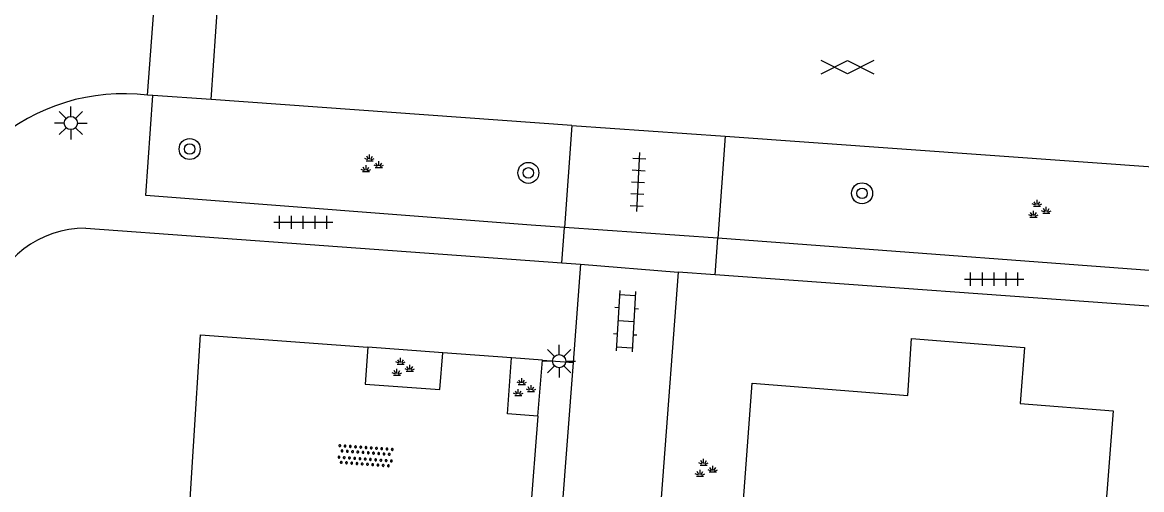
# Model space of a CAD drawing. Extents: x 132994 to 136000, y 393499 to 395512.
# Drawn here: x 133527.77 to 133570.39, y 395161.75 to 395179.55 of the extents above; entities that cross this region are included whole.
import ezdxf

# ---------------------------------------------------------------- set-up
doc = ezdxf.new("R2010")
doc.units = 0
for name, color, linetype in [('gg-afsc-hekwerk', 7, 'Continuous'), ('gg-bbg-hoofdgebouw', 7, 'Continuous'), ('gg-knt-verharding', 7, 'Continuous'), ('gt-grn-groengrens', 7, 'Continuous'), ('gt-grn-weggrens', 7, 'Continuous'), ('gt-symb-boom', 7, 'Continuous'), ('gt-symb-gesloten verharding', 7, 'Continuous'), ('gt-symb-groenvak', 7, 'Continuous'), ('gt-symb-klinker verharding', 7, 'Continuous'), ('gt-symb-lichtmast', 7, 'Continuous'), ('gt-symb-overige verharding', 7, 'Continuous'), ('gt-symb-tegel verharding', 7, 'Continuous')]:
    doc.layers.add(name, color=color, linetype=linetype)

# ---------------------------------------------------------------- blocks, each defined once
blk = doc.blocks.new('gt0-GESVH1')
at = {"layer": 'gt-symb-gesloten verharding'}
for p, q in [((-0.992, -0.261), (0.008, 0.239)), ((0.008, -0.261), (-0.992, 0.239)), ((0.008, 0.239), (1.008, -0.261)), ((1.008, 0.239), (0.008, -0.261))]:
    blk.add_line(p, q, dxfattribs=at)
blk = doc.blocks.new('gt0-KL1')
at = {"layer": 'gt-symb-klinker verharding'}
for p, q in [((-0.5, 0.3), (-0.5, 0.45)), ((0.5, 0.3), (0.5, 0.45)), ((-1.15, 0.3), (1.15, 0.3)), ((-1, -0.3), (-1, 0.3)), ((0, -0.3), (0, 0.3)), ((1, -0.3), (1, 0.3)), ((-1.15, -0.3), (1.15, -0.3)), ((-0.5, -0.45), (-0.5, -0.3)), ((0.5, -0.45), (0.5, -0.3))]:
    blk.add_line(p, q, dxfattribs=at)
blk = doc.blocks.new('gt0-TEG1')
at = {"layer": 'gt-symb-tegel verharding'}
for p, q in [((-1.125, 0), (1.125, 0)), ((-0.9, -0.25), (-0.9, 0.25)), ((-0.45, -0.25), (-0.45, 0.25)), ((0, -0.25), (0, 0.25)), ((0.45, -0.25), (0.45, 0.25)), ((0.9, -0.25), (0.9, 0.25))]:
    blk.add_line(p, q, dxfattribs=at)
blk = doc.blocks.new('gt0-BOOM')
at = {"layer": 'gt-symb-boom'}
for radius in [0.4, 0.2]:
    blk.add_circle((0, 0), radius, dxfattribs=at)
blk = doc.blocks.new('gt0-GRVAK')
at = {"layer": 'gt-symb-groenvak'}
for p, q in [((-0.11, 0.189), (-0.228, 0.24)), ((-0.182, 0.153), (0.088, 0.153)), ((-0.091, 0.211), (-0.156, 0.322)), ((-0.047, 0.214), (-0.047, 0.393)), ((-0.004, 0.211), (0.061, 0.322)), ((0.015, 0.189), (0.133, 0.24)), ((0.262, -0.052), (0.197, 0.059)), ((0.305, -0.049), (0.305, 0.13)), ((0.349, -0.052), (0.414, 0.059)), ((-0.245, -0.228), (-0.363, -0.177)), ((-0.318, -0.264), (-0.047, -0.264)), ((-0.226, -0.206), (-0.291, -0.095)), ((-0.183, -0.203), (-0.183, -0.024)), ((-0.139, -0.206), (-0.074, -0.095)), ((-0.12, -0.228), (-0.002, -0.177)), ((0.243, -0.074), (0.125, -0.023)), ((0.17, -0.11), (0.441, -0.11)), ((0.368, -0.074), (0.486, -0.023))]:
    blk.add_line(p, q, dxfattribs=at)
blk = doc.blocks.new('gt0-OVH')
at = {"layer": 'gt-symb-overige verharding'}
for points in [[(-0.972, 0.298), (-0.967, 0.308), (-0.965, 0.319), (-0.966, 0.33), (-0.971, 0.34), (-0.978, 0.348), (-0.988, 0.353), (-0.999, 0.355), (-1.01, 0.354), (-1.02, 0.349), (-1.028, 0.342), (-1.033, 0.332), (-1.035, 0.321), (-1.034, 0.31), (-1.029, 0.3), (-1.022, 0.292), (-1.012, 0.287), (-1.001, 0.285), (-0.99, 0.286), (-0.98, 0.291)], [(-0.872, 0.106), (-0.867, 0.116), (-0.865, 0.126), (-0.866, 0.137), (-0.871, 0.147), (-0.878, 0.156), (-0.888, 0.161), (-0.899, 0.163), (-0.91, 0.162), (-0.92, 0.157), (-0.928, 0.15), (-0.933, 0.14), (-0.935, 0.129), (-0.934, 0.118), (-0.929, 0.108), (-0.922, 0.1), (-0.912, 0.095), (-0.901, 0.092), (-0.89, 0.094), (-0.88, 0.098)], [(-0.772, 0.298), (-0.767, 0.308), (-0.765, 0.319), (-0.766, 0.33), (-0.771, 0.34), (-0.778, 0.348), (-0.788, 0.353), (-0.799, 0.355), (-0.81, 0.354), (-0.82, 0.349), (-0.828, 0.342), (-0.833, 0.332), (-0.835, 0.321), (-0.834, 0.31), (-0.829, 0.3), (-0.822, 0.292), (-0.812, 0.287), (-0.801, 0.285), (-0.79, 0.286), (-0.78, 0.291)], [(-0.672, 0.106), (-0.667, 0.116), (-0.665, 0.126), (-0.666, 0.137), (-0.671, 0.147), (-0.678, 0.156), (-0.688, 0.161), (-0.699, 0.163), (-0.71, 0.162), (-0.72, 0.157), (-0.728, 0.15), (-0.733, 0.14), (-0.735, 0.129), (-0.734, 0.118), (-0.729, 0.108), (-0.722, 0.1), (-0.712, 0.095), (-0.701, 0.092), (-0.69, 0.094), (-0.68, 0.098)], [(-0.572, 0.298), (-0.567, 0.308), (-0.565, 0.319), (-0.566, 0.33), (-0.571, 0.34), (-0.578, 0.348), (-0.588, 0.353), (-0.599, 0.355), (-0.61, 0.354), (-0.62, 0.349), (-0.628, 0.342), (-0.633, 0.332), (-0.635, 0.321), (-0.634, 0.31), (-0.629, 0.3), (-0.622, 0.292), (-0.612, 0.287), (-0.601, 0.285), (-0.59, 0.286), (-0.58, 0.291)], [(-0.472, 0.106), (-0.467, 0.116), (-0.465, 0.126), (-0.466, 0.137), (-0.471, 0.147), (-0.478, 0.156), (-0.488, 0.161), (-0.499, 0.163), (-0.51, 0.162), (-0.52, 0.157), (-0.528, 0.15), (-0.533, 0.14), (-0.535, 0.129), (-0.534, 0.118), (-0.529, 0.108), (-0.522, 0.1), (-0.512, 0.095), (-0.501, 0.092), (-0.49, 0.094), (-0.48, 0.098)], [(-0.372, 0.298), (-0.367, 0.308), (-0.365, 0.319), (-0.366, 0.33), (-0.371, 0.34), (-0.378, 0.348), (-0.388, 0.353), (-0.399, 0.355), (-0.41, 0.354), (-0.42, 0.349), (-0.428, 0.342), (-0.433, 0.332), (-0.435, 0.321), (-0.434, 0.31), (-0.429, 0.3), (-0.422, 0.292), (-0.412, 0.287), (-0.401, 0.285), (-0.39, 0.286), (-0.38, 0.291)], [(-0.272, 0.106), (-0.267, 0.116), (-0.265, 0.126), (-0.266, 0.137), (-0.271, 0.147), (-0.278, 0.156), (-0.288, 0.161), (-0.299, 0.163), (-0.31, 0.162), (-0.32, 0.157), (-0.328, 0.15), (-0.333, 0.14), (-0.335, 0.129), (-0.334, 0.118), (-0.329, 0.108), (-0.322, 0.1), (-0.312, 0.095), (-0.301, 0.092), (-0.29, 0.094), (-0.28, 0.098)], [(-0.172, 0.298), (-0.167, 0.308), (-0.165, 0.319), (-0.166, 0.33), (-0.171, 0.34), (-0.178, 0.348), (-0.188, 0.353), (-0.199, 0.355), (-0.21, 0.354), (-0.22, 0.349), (-0.228, 0.342), (-0.233, 0.332), (-0.235, 0.321), (-0.234, 0.31), (-0.229, 0.3), (-0.222, 0.292), (-0.212, 0.287), (-0.201, 0.285), (-0.19, 0.286), (-0.18, 0.291)], [(-0.072, 0.106), (-0.067, 0.116), (-0.065, 0.126), (-0.066, 0.137), (-0.071, 0.147), (-0.078, 0.156), (-0.088, 0.161), (-0.099, 0.163), (-0.11, 0.162), (-0.12, 0.157), (-0.128, 0.15), (-0.133, 0.14), (-0.135, 0.129), (-0.134, 0.118), (-0.129, 0.108), (-0.122, 0.1), (-0.112, 0.095), (-0.101, 0.092), (-0.09, 0.094), (-0.08, 0.098)], [(0.028, 0.298), (0.033, 0.308), (0.035, 0.319), (0.034, 0.33), (0.029, 0.34), (0.022, 0.348), (0.012, 0.353), (0.001, 0.355), (-0.01, 0.354), (-0.02, 0.349), (-0.028, 0.342), (-0.033, 0.332), (-0.035, 0.321), (-0.034, 0.31), (-0.029, 0.3), (-0.022, 0.292), (-0.012, 0.287), (-0.001, 0.285), (0.01, 0.286), (0.02, 0.291)], [(0.128, 0.106), (0.133, 0.116), (0.135, 0.126), (0.134, 0.137), (0.129, 0.147), (0.122, 0.156), (0.112, 0.161), (0.101, 0.163), (0.09, 0.162), (0.08, 0.157), (0.072, 0.15), (0.067, 0.14), (0.065, 0.129), (0.066, 0.118), (0.071, 0.108), (0.078, 0.1), (0.088, 0.095), (0.099, 0.092), (0.11, 0.094), (0.12, 0.098)], [(0.228, 0.298), (0.233, 0.308), (0.235, 0.319), (0.234, 0.33), (0.229, 0.34), (0.222, 0.348), (0.212, 0.353), (0.201, 0.355), (0.19, 0.354), (0.18, 0.349), (0.172, 0.342), (0.167, 0.332), (0.165, 0.321), (0.166, 0.31), (0.171, 0.3), (0.178, 0.292), (0.188, 0.287), (0.199, 0.285), (0.21, 0.286), (0.22, 0.291)], [(0.328, 0.106), (0.333, 0.116), (0.335, 0.126), (0.334, 0.137), (0.329, 0.147), (0.322, 0.156), (0.312, 0.161), (0.301, 0.163), (0.29, 0.162), (0.28, 0.157), (0.272, 0.15), (0.267, 0.14), (0.265, 0.129), (0.266, 0.118), (0.271, 0.108), (0.278, 0.1), (0.288, 0.095), (0.299, 0.092), (0.31, 0.094), (0.32, 0.098)], [(0.428, 0.298), (0.433, 0.308), (0.435, 0.319), (0.434, 0.33), (0.429, 0.34), (0.422, 0.348), (0.412, 0.353), (0.401, 0.355), (0.39, 0.354), (0.38, 0.349), (0.372, 0.342), (0.367, 0.332), (0.365, 0.321), (0.366, 0.31), (0.371, 0.3), (0.378, 0.292), (0.388, 0.287), (0.399, 0.285), (0.41, 0.286), (0.42, 0.291)], [(0.528, 0.106), (0.533, 0.116), (0.535, 0.126), (0.534, 0.137), (0.529, 0.147), (0.522, 0.156), (0.512, 0.161), (0.501, 0.163), (0.49, 0.162), (0.48, 0.157), (0.472, 0.15), (0.467, 0.14), (0.465, 0.129), (0.466, 0.118), (0.471, 0.108), (0.478, 0.1), (0.488, 0.095), (0.499, 0.092), (0.51, 0.094), (0.52, 0.098)], [(0.628, 0.298), (0.633, 0.308), (0.635, 0.319), (0.634, 0.33), (0.629, 0.34), (0.622, 0.348), (0.612, 0.353), (0.601, 0.355), (0.59, 0.354), (0.58, 0.349), (0.572, 0.342), (0.567, 0.332), (0.565, 0.321), (0.566, 0.31), (0.571, 0.3), (0.578, 0.292), (0.588, 0.287), (0.599, 0.285), (0.61, 0.286), (0.62, 0.291)], [(0.728, 0.106), (0.733, 0.116), (0.735, 0.126), (0.734, 0.137), (0.729, 0.147), (0.722, 0.156), (0.712, 0.161), (0.701, 0.163), (0.69, 0.162), (0.68, 0.157), (0.672, 0.15), (0.667, 0.14), (0.665, 0.129), (0.666, 0.118), (0.671, 0.108), (0.678, 0.1), (0.688, 0.095), (0.699, 0.092), (0.71, 0.094), (0.72, 0.098)], [(0.828, 0.298), (0.833, 0.308), (0.835, 0.319), (0.834, 0.33), (0.829, 0.34), (0.822, 0.348), (0.812, 0.353), (0.801, 0.355), (0.79, 0.354), (0.78, 0.349), (0.772, 0.342), (0.767, 0.332), (0.765, 0.321), (0.766, 0.31), (0.771, 0.3), (0.778, 0.292), (0.788, 0.287), (0.799, 0.285), (0.81, 0.286), (0.82, 0.291)], [(0.928, 0.106), (0.933, 0.116), (0.935, 0.126), (0.934, 0.137), (0.929, 0.147), (0.922, 0.156), (0.912, 0.161), (0.901, 0.163), (0.89, 0.162), (0.88, 0.157), (0.872, 0.15), (0.867, 0.14), (0.865, 0.129), (0.866, 0.118), (0.871, 0.108), (0.878, 0.1), (0.888, 0.095), (0.899, 0.092), (0.91, 0.094), (0.92, 0.098)], [(1.028, 0.298), (1.033, 0.308), (1.035, 0.319), (1.034, 0.33), (1.029, 0.34), (1.022, 0.348), (1.012, 0.353), (1.001, 0.355), (0.99, 0.354), (0.98, 0.349), (0.972, 0.342), (0.967, 0.332), (0.965, 0.321), (0.966, 0.31), (0.971, 0.3), (0.978, 0.292), (0.988, 0.287), (0.999, 0.285), (1.01, 0.286), (1.02, 0.291)], [(-0.972, -0.142), (-0.967, -0.132), (-0.965, -0.121), (-0.966, -0.11), (-0.971, -0.1), (-0.978, -0.092), (-0.988, -0.087), (-0.999, -0.085), (-1.01, -0.086), (-1.02, -0.091), (-1.028, -0.098), (-1.033, -0.108), (-1.035, -0.119), (-1.034, -0.13), (-1.029, -0.14), (-1.022, -0.148), (-1.012, -0.153), (-1.001, -0.155), (-0.99, -0.154), (-0.98, -0.149)], [(-0.872, -0.334), (-0.867, -0.324), (-0.865, -0.314), (-0.866, -0.303), (-0.871, -0.293), (-0.878, -0.284), (-0.888, -0.279), (-0.899, -0.277), (-0.91, -0.278), (-0.92, -0.283), (-0.928, -0.29), (-0.933, -0.3), (-0.935, -0.311), (-0.934, -0.322), (-0.929, -0.332), (-0.922, -0.34), (-0.912, -0.345), (-0.901, -0.348), (-0.89, -0.346), (-0.88, -0.342)], [(-0.772, -0.142), (-0.767, -0.132), (-0.765, -0.121), (-0.766, -0.11), (-0.771, -0.1), (-0.778, -0.092), (-0.788, -0.087), (-0.799, -0.085), (-0.81, -0.086), (-0.82, -0.091), (-0.828, -0.098), (-0.833, -0.108), (-0.835, -0.119), (-0.834, -0.13), (-0.829, -0.14), (-0.822, -0.148), (-0.812, -0.153), (-0.801, -0.155), (-0.79, -0.154), (-0.78, -0.149)], [(-0.672, -0.334), (-0.667, -0.324), (-0.665, -0.314), (-0.666, -0.303), (-0.671, -0.293), (-0.678, -0.284), (-0.688, -0.279), (-0.699, -0.277), (-0.71, -0.278), (-0.72, -0.283), (-0.728, -0.29), (-0.733, -0.3), (-0.735, -0.311), (-0.734, -0.322), (-0.729, -0.332), (-0.722, -0.34), (-0.712, -0.345), (-0.701, -0.348), (-0.69, -0.346), (-0.68, -0.342)], [(-0.572, -0.142), (-0.567, -0.132), (-0.565, -0.121), (-0.566, -0.11), (-0.571, -0.1), (-0.578, -0.092), (-0.588, -0.087), (-0.599, -0.085), (-0.61, -0.086), (-0.62, -0.091), (-0.628, -0.098), (-0.633, -0.108), (-0.635, -0.119), (-0.634, -0.13), (-0.629, -0.14), (-0.622, -0.148), (-0.612, -0.153), (-0.601, -0.155), (-0.59, -0.154), (-0.58, -0.149)], [(-0.472, -0.334), (-0.467, -0.324), (-0.465, -0.314), (-0.466, -0.303), (-0.471, -0.293), (-0.478, -0.284), (-0.488, -0.279), (-0.499, -0.277), (-0.51, -0.278), (-0.52, -0.283), (-0.528, -0.29), (-0.533, -0.3), (-0.535, -0.311), (-0.534, -0.322), (-0.529, -0.332), (-0.522, -0.34), (-0.512, -0.345), (-0.501, -0.348), (-0.49, -0.346), (-0.48, -0.342)], [(-0.372, -0.142), (-0.367, -0.132), (-0.365, -0.121), (-0.366, -0.11), (-0.371, -0.1), (-0.378, -0.092), (-0.388, -0.087), (-0.399, -0.085), (-0.41, -0.086), (-0.42, -0.091), (-0.428, -0.098), (-0.433, -0.108), (-0.435, -0.119), (-0.434, -0.13), (-0.429, -0.14), (-0.422, -0.148), (-0.412, -0.153), (-0.401, -0.155), (-0.39, -0.154), (-0.38, -0.149)], [(-0.272, -0.334), (-0.267, -0.324), (-0.265, -0.314), (-0.266, -0.303), (-0.271, -0.293), (-0.278, -0.284), (-0.288, -0.279), (-0.299, -0.277), (-0.31, -0.278), (-0.32, -0.283), (-0.328, -0.29), (-0.333, -0.3), (-0.335, -0.311), (-0.334, -0.322), (-0.329, -0.332), (-0.322, -0.34), (-0.312, -0.345), (-0.301, -0.348), (-0.29, -0.346), (-0.28, -0.342)], [(-0.172, -0.142), (-0.167, -0.132), (-0.165, -0.121), (-0.166, -0.11), (-0.171, -0.1), (-0.178, -0.092), (-0.188, -0.087), (-0.199, -0.085), (-0.21, -0.086), (-0.22, -0.091), (-0.228, -0.098), (-0.233, -0.108), (-0.235, -0.119), (-0.234, -0.13), (-0.229, -0.14), (-0.222, -0.148), (-0.212, -0.153), (-0.201, -0.155), (-0.19, -0.154), (-0.18, -0.149)], [(-0.072, -0.334), (-0.067, -0.324), (-0.065, -0.314), (-0.066, -0.303), (-0.071, -0.293), (-0.078, -0.284), (-0.088, -0.279), (-0.099, -0.277), (-0.11, -0.278), (-0.12, -0.283), (-0.128, -0.29), (-0.133, -0.3), (-0.135, -0.311), (-0.134, -0.322), (-0.129, -0.332), (-0.122, -0.34), (-0.112, -0.345), (-0.101, -0.348), (-0.09, -0.346), (-0.08, -0.342)], [(0.028, -0.142), (0.033, -0.132), (0.035, -0.121), (0.034, -0.11), (0.029, -0.1), (0.022, -0.092), (0.012, -0.087), (0.001, -0.085), (-0.01, -0.086), (-0.02, -0.091), (-0.028, -0.098), (-0.033, -0.108), (-0.035, -0.119), (-0.034, -0.13), (-0.029, -0.14), (-0.022, -0.148), (-0.012, -0.153), (-0.001, -0.155), (0.01, -0.154), (0.02, -0.149)], [(0.128, -0.334), (0.133, -0.324), (0.135, -0.314), (0.134, -0.303), (0.129, -0.293), (0.122, -0.284), (0.112, -0.279), (0.101, -0.277), (0.09, -0.278), (0.08, -0.283), (0.072, -0.29), (0.067, -0.3), (0.065, -0.311), (0.066, -0.322), (0.071, -0.332), (0.078, -0.34), (0.088, -0.345), (0.099, -0.348), (0.11, -0.346), (0.12, -0.342)], [(0.228, -0.142), (0.233, -0.132), (0.235, -0.121), (0.234, -0.11), (0.229, -0.1), (0.222, -0.092), (0.212, -0.087), (0.201, -0.085), (0.19, -0.086), (0.18, -0.091), (0.172, -0.098), (0.167, -0.108), (0.165, -0.119), (0.166, -0.13), (0.171, -0.14), (0.178, -0.148), (0.188, -0.153), (0.199, -0.155), (0.21, -0.154), (0.22, -0.149)], [(0.328, -0.334), (0.333, -0.324), (0.335, -0.314), (0.334, -0.303), (0.329, -0.293), (0.322, -0.284), (0.312, -0.279), (0.301, -0.277), (0.29, -0.278), (0.28, -0.283), (0.272, -0.29), (0.267, -0.3), (0.265, -0.311), (0.266, -0.322), (0.271, -0.332), (0.278, -0.34), (0.288, -0.345), (0.299, -0.348), (0.31, -0.346), (0.32, -0.342)], [(0.428, -0.142), (0.433, -0.132), (0.435, -0.121), (0.434, -0.11), (0.429, -0.1), (0.422, -0.092), (0.412, -0.087), (0.401, -0.085), (0.39, -0.086), (0.38, -0.091), (0.372, -0.098), (0.367, -0.108), (0.365, -0.119), (0.366, -0.13), (0.371, -0.14), (0.378, -0.148), (0.388, -0.153), (0.399, -0.155), (0.41, -0.154), (0.42, -0.149)], [(0.528, -0.334), (0.533, -0.324), (0.535, -0.314), (0.534, -0.303), (0.529, -0.293), (0.522, -0.284), (0.512, -0.279), (0.501, -0.277), (0.49, -0.278), (0.48, -0.283), (0.472, -0.29), (0.467, -0.3), (0.465, -0.311), (0.466, -0.322), (0.471, -0.332), (0.478, -0.34), (0.488, -0.345), (0.499, -0.348), (0.51, -0.346), (0.52, -0.342)], [(0.628, -0.142), (0.633, -0.132), (0.635, -0.121), (0.634, -0.11), (0.629, -0.1), (0.622, -0.092), (0.612, -0.087), (0.601, -0.085), (0.59, -0.086), (0.58, -0.091), (0.572, -0.098), (0.567, -0.108), (0.565, -0.119), (0.566, -0.13), (0.571, -0.14), (0.578, -0.148), (0.588, -0.153), (0.599, -0.155), (0.61, -0.154), (0.62, -0.149)], [(0.728, -0.334), (0.733, -0.324), (0.735, -0.314), (0.734, -0.303), (0.729, -0.293), (0.722, -0.284), (0.712, -0.279), (0.701, -0.277), (0.69, -0.278), (0.68, -0.283), (0.672, -0.29), (0.667, -0.3), (0.665, -0.311), (0.666, -0.322), (0.671, -0.332), (0.678, -0.34), (0.688, -0.345), (0.699, -0.348), (0.71, -0.346), (0.72, -0.342)], [(0.828, -0.142), (0.833, -0.132), (0.835, -0.121), (0.834, -0.11), (0.829, -0.1), (0.822, -0.092), (0.812, -0.087), (0.801, -0.085), (0.79, -0.086), (0.78, -0.091), (0.772, -0.098), (0.767, -0.108), (0.765, -0.119), (0.766, -0.13), (0.771, -0.14), (0.778, -0.148), (0.788, -0.153), (0.799, -0.155), (0.81, -0.154), (0.82, -0.149)], [(0.928, -0.334), (0.933, -0.324), (0.935, -0.314), (0.934, -0.303), (0.929, -0.293), (0.922, -0.284), (0.912, -0.279), (0.901, -0.277), (0.89, -0.278), (0.88, -0.283), (0.872, -0.29), (0.867, -0.3), (0.865, -0.311), (0.866, -0.322), (0.871, -0.332), (0.878, -0.34), (0.888, -0.345), (0.899, -0.348), (0.91, -0.346), (0.92, -0.342)], [(1.028, -0.142), (1.033, -0.132), (1.035, -0.121), (1.034, -0.11), (1.029, -0.1), (1.022, -0.092), (1.012, -0.087), (1.001, -0.085), (0.99, -0.086), (0.98, -0.091), (0.972, -0.098), (0.967, -0.108), (0.965, -0.119), (0.966, -0.13), (0.971, -0.14), (0.978, -0.148), (0.988, -0.153), (0.999, -0.155), (1.01, -0.154), (1.02, -0.149)]]:
    blk.add_lwpolyline(points, close=True, dxfattribs=at)
blk = doc.blocks.new('gt0-LMAST')
at = {"layer": 'gt-symb-lichtmast'}
for p, q in [((-0.182, 0.173), (-0.447, 0.438)), ((-0.005, 0.246), (-0.005, 0.621)), ((0.172, 0.173), (0.437, 0.438)), ((-0.255, -0.004), (-0.63, -0.004)), ((-0.182, -0.181), (-0.447, -0.446)), ((-0.005, -0.254), (-0.005, -0.629)), ((0.437, -0.446), (0.172, -0.181)), ((0.245, -0.004), (0.62, -0.004))]:
    blk.add_line(p, q, dxfattribs=at)
blk.add_circle((-0.005, -0.004), 0.25, dxfattribs=at)

msp = doc.modelspace()

# ---------------------------------------------------------------- linework, layer by layer
at = {"layer": 'gg-afsc-hekwerk'}
for p, q in [((133543.776, 395166.966), (133540.923, 395167.176)), ((133546.394, 395166.773), (133543.776, 395166.966)), ((133547.571, 395166.686), (133546.394, 395166.773)), ((133547.402, 395164.546), (133547.571, 395166.686)), ((133547.402, 395164.546), (133546.955, 395158.911))]:
    msp.add_line(p, q, dxfattribs=at)
msp.add_lwpolyline([(133534.024, 395159.164), (133534.555, 395167.645), (133540.923, 395167.176)], dxfattribs=at)
at = {"layer": 'gg-bbg-hoofdgebouw'}
msp.add_lwpolyline([(133554.689, 395153.977), (133555.56, 395165.81), (133561.48, 395165.34), (133561.63, 395167.51), (133565.93, 395167.17), (133565.76, 395165.04), (133569.31, 395164.76), (133567.57, 395142.28), (133565.8, 395142.42), (133565.63, 395140.21)], dxfattribs=at)
at = {"layer": 'gg-knt-verharding'}
for p, q in [((133532.536, 395176.783), (133532.994, 395182.938)), ((133534.953, 395176.61), (133535.378, 395182.752)), ((133532.743, 395176.768), (133532.536, 395176.783)), ((133534.953, 395176.61), (133532.743, 395176.768)), ((133548.689, 395175.627), (133534.953, 395176.61)), ((133548.689, 395175.627), (133548.413, 395171.74)), ((133548.689, 395175.627), (133554.532, 395175.216)), ((133554.532, 395175.216), (133554.251, 395171.335)), ((133554.532, 395175.216), (133574.462, 395173.784)), ((133530.187, 395171.711), (133548.315, 395170.393)), ((133548.413, 395171.74), (133547.142, 395171.828)), ((133548.315, 395170.393), (133549.021, 395170.342)), ((133549.021, 395170.342), (133548.739, 395166.6)), ((133549.021, 395170.342), (133552.737, 395170.039)), ((133554.149, 395169.937), (133552.737, 395170.039)), ((133576.38, 395168.325), (133554.149, 395169.937)), ((133548.739, 395166.6), (133547.788, 395153.954))]:
    msp.add_line(p, q, dxfattribs=at)
for points in [[(133547.142, 395171.828), (133532.476, 395172.958), (133532.743, 395176.768)], [(133574.462, 395173.784), (133574.24, 395169.838), (133554.251, 395171.335)], [(133552.737, 395170.039), (133551.553, 395154.198), (133551.93, 395154.179)], [(133540.923, 395167.176), (133540.82, 395165.777), (133543.672, 395165.571), (133543.776, 395166.966)], [(133547.402, 395164.546), (133546.248, 395164.635), (133546.394, 395166.773)]]:
    msp.add_lwpolyline(points, dxfattribs=at)
for centre, radius, start, end in [((133531.635, 395169.237), 7.599, 83.1896, 178.5781), ((133530.171, 395167.828), 3.883, 89.759, 164.5397)]:
    msp.add_arc(centre, radius, start, end, dxfattribs=at)
at = {"layer": 'gt-grn-groengrens'}
msp.add_line((133547.571, 395166.686), (133548.739, 395166.6), dxfattribs=at)
at = {"layer": 'gt-grn-weggrens'}
for p, q in [((133548.315, 395170.393), (133548.413, 395171.74)), ((133554.251, 395171.335), (133548.413, 395171.74)), ((133554.149, 395169.937), (133554.251, 395171.335))]:
    msp.add_line(p, q, dxfattribs=at)

# ---------------------------------------------------------------- block references
at = {"layer": 'gt-symb-boom'}
for p in [(133534.14, 395174.727), (133547.037, 395173.82), (133559.743, 395173.04)]:
    msp.add_blockref('gt0-BOOM', p, dxfattribs=at)
at = {"layer": 'gt-symb-gesloten verharding'}
msp.add_blockref('gt0-GESVH1', (133559.184, 395177.858), dxfattribs=at)
at = {"layer": 'gt-symb-groenvak'}
for p in [(133541.038, 395174.13), (133566.454, 395172.399), (133542.218, 395166.382), (133546.835, 395165.605), (133553.756, 395162.536)]:
    msp.add_blockref('gt0-GRVAK', p, dxfattribs=at)
at = {"layer": 'gt-symb-klinker verharding', "rotation": -93.38328761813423}
msp.add_blockref('gt0-KL1', (133550.753, 395168.173), dxfattribs=at)
at = {"layer": 'gt-symb-lichtmast'}
for p in [(133529.622, 395175.721), (133548.213, 395166.649)]:
    msp.add_blockref('gt0-LMAST', p, dxfattribs=at)
at = {"layer": 'gt-symb-overige verharding', "rotation": -4.1305386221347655}
msp.add_blockref('gt0-OVH', (133540.832, 395163.037), dxfattribs=at)
at = {"layer": 'gt-symb-tegel verharding', "rotation": -93.09405805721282}
msp.add_blockref('gt0-TEG1', (133551.213, 395173.466), dxfattribs=at)
at = {"layer": 'gt-symb-tegel verharding'}
for p in [(133538.465, 395171.938), (133564.775, 395169.768)]:
    msp.add_blockref('gt0-TEG1', p, dxfattribs=at)

doc.saveas('drawing.dxf')
